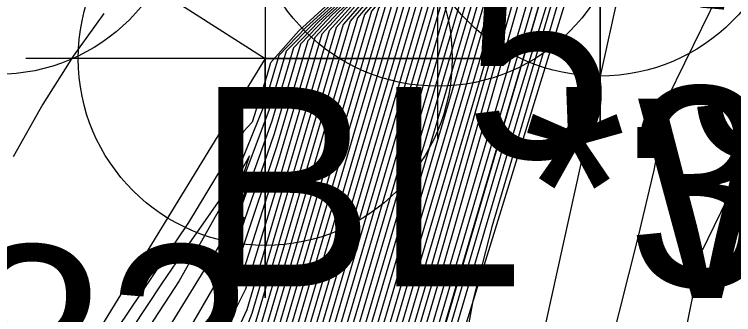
# Model space of a CAD drawing. Extents: x 2356077 to 2359823, y 225951 to 227822.
# Drawn here: x 2357548.37 to 2357557.39, y 226745.74 to 226749.51 of the extents above; entities that cross this region are included whole.
import ezdxf

# ---------------------------------------------------------------- set-up
doc = ezdxf.new("R2010")
doc.units = 0
for name, color, linetype in [('DTM Contours Major', 7, 'Continuous'), ('DTM Contours Minor', 7, 'Continuous'), ('Exist DTM Breakline Underwater', 7, 'Continuous'), ('Exist DTM Breakline Underwater Cogo Point CELL', 7, 'Continuous'), ('Exist DTM Crownline Cogo Number', 7, 'Continuous'), ('Exist DTM Drainline', 7, 'Continuous'), ('Exist Roads EOP', 7, 'Continuous'), ('Exist Roads EOP Cogo Comment', 7, 'Continuous'), ('Exist Roads EOP Cogo Elevation', 7, 'Continuous'), ('Exist Roads EOP Cogo Point CELL', 7, 'Continuous'), ('Exist Structure Major Bridge WW Cogo Comment', 7, 'Continuous'), ('Exist Structure Major Bridge WW Cogo Point CELL', 7, 'Continuous')]:
    doc.layers.add(name, color=color, linetype=linetype)

msp = doc.modelspace()

# ---------------------------------------------------------------- linework, layer by layer
at = {"layer": 'DTM Contours Major'}
for points in [[(2357557.5105, 226764.8802), (2357557.1911, 226763.8488), (2357556.9455, 226762.8682), (2357556.7065, 226762.0114), (2357556.409, 226761.0508), (2357556.0495, 226760.0258), (2357556.1609, 226757.1326), (2357556.2163, 226757.1897), (2357556.0964, 226756.2634), (2357555.5384, 226751.6576), (2357555.3794, 226751.4512), (2357555.0589, 226751.0481), (2357555.0537, 226751.0046), (2357554.483, 226750.4829), (2357554.3399, 226750.1724), (2357550.3199, 226736.5299)], [(2357557.5189, 226763.4331), (2357557.2416, 226762.3213), (2357556.3849, 226759.5547), (2357556.3178, 226759.1573), (2357556.3575, 226758.1268), (2357556.399, 226757.9312), (2357556.377, 226757.8038), (2357556.2563, 226756.8091), (2357556.124, 226755.8299), (2357555.727, 226752.5526), (2357555.6006, 226751.4463), (2357555.2858, 226751.0503), (2357554.8198, 226750.6243), (2357553.6051, 226746.3771), (2357549.213, 226731.4741)], [(2357557.6824, 226762.5596), (2357557.3439, 226761.2385), (2357556.6866, 226759.1108), (2357556.6238, 226758.8676), (2357556.5509, 226758.6713), (2357556.5523, 226758.6342), (2357556.5583, 226758.6034), (2357556.5481, 226758.5419), (2357556.1371, 226755.15), (2357555.9555, 226753.7773), (2357555.8011, 226752.5035), (2357555.6582, 226751.2603), (2357555.5019, 226751.0637), (2357555.3091, 226750.8875), (2357555.026, 226749.8973), (2357548.5065, 226727.7723)], [(2357555.407, 226760.5453), (2357555.6008, 226755.512), (2357555.62, 226755.1052), (2357555.7195, 226755.2075), (2357555.6658, 226754.6929), (2357555.3629, 226752.2056), (2357554.7241, 226751.4021), (2357554.5517, 226751.1357), (2357554.419, 226750.9766), (2357553.2532, 226749.911), (2357553.0287, 226749.6281), (2357551.3924, 226744.0751), (2357550.7243, 226741.9152), (2357550.2452, 226740.4318), (2357549.5821, 226738.5698)], [(2357555.2836, 226758.1829), (2357555.4286, 226754.4167), (2357555.4509, 226754.4246), (2357555.5769, 226754.5542), (2357555.5638, 226754.4924), (2357555.3051, 226752.3912), (2357554.5746, 226751.4724), (2357554.4147, 226751.2216), (2357554.211, 226750.9706), (2357552.8438, 226749.7208), (2357552.5844, 226749.4223), (2357551.392, 226745.3755), (2357550.9607, 226744.1618), (2357550.609, 226742.9683), (2357550.0218, 226741.5269), (2357547.2152, 226736.9721)], [(2357555.7415, 226756.9757), (2357555.786, 226755.7339), (2357555.893, 226755.844), (2357555.8078, 226755.204), (2357555.4216, 226752.0211), (2357554.6938, 226751.1055), (2357554.6281, 226750.9837), (2357553.6629, 226750.1014), (2357553.4699, 226749.8235), (2357551.3521, 226742.6366), (2357550.5974, 226740.3254), (2357549.8985, 226737.9533)], [(2357555.1191, 226756.3549), (2357555.1567, 226755.9133), (2357555.2259, 226754.115), (2357555.2934, 226753.756), (2357555.4309, 226753.8954), (2357555.4156, 226753.8233), (2357555.3145, 226752.9889), (2357555.2736, 226752.7788), (2357555.2405, 226752.5684), (2357554.8709, 226752.1008), (2357554.6778, 226751.811), (2357554.0105, 226750.9716), (2357552.4359, 226749.5321), (2357552.1404, 226749.2172), (2357551.6867, 226747.6773), (2357551.2504, 226746.3142), (2357551.1712, 226746.1779), (2357550.9707, 226745.4976), (2357550.3757, 226744.3447), (2357545.7654, 226736.8627)], [(2357555.9475, 226756.3752), (2357555.9522, 226755.7341), (2357555.4803, 226751.8395), (2357554.9019, 226751.109), (2357554.8396, 226750.9929), (2357554.0728, 226750.292), (2357553.9079, 226750.0082), (2357551.3178, 226741.2183), (2357550.4311, 226738.4516)], [(2357557.4664, 226752.6757), (2357557.0684, 226751.7977), (2357556.5648, 226751.06), (2357556.0897, 226750.3014), (2357555.9989, 226750.1163), (2357556.0068, 226749.7578), (2357555.946, 226749.7213), (2357555.9033, 226749.5849), (2357555.0351, 226745.6509), (2357554.2197, 226742.1658), (2357553.4617, 226738.4938)], [(2357553.4725, 226750.6637), (2357552.0271, 226749.3425), (2357551.69, 226748.9904), (2357551.5067, 226748.3683), (2357551.1325, 226747.4503), (2357550.5328, 226746.5899), (2357550.2176, 226746.1282), (2357548.7392, 226743.8946)]]:
    msp.add_lwpolyline(points, dxfattribs=at)
at = {"layer": 'DTM Contours Minor'}
for points in [[(2357560.4089, 226781.7867), (2357556.5584, 226769.6329), (2357555.7661, 226766.7411), (2357554.6583, 226763.2442), (2357554.7419, 226762.9505), (2357555.3372, 226762.2499), (2357555.3648, 226761.8517), (2357555.363, 226761.7328), (2357555.3706, 226761.5863), (2357555.5696, 226756.3676), (2357555.6361, 226755.1744), (2357555.7637, 226755.3057), (2357555.3818, 226752.1528), (2357555.2198, 226751.9739), (2357554.748, 226751.3805), (2357554.5965, 226751.1403), (2357554.4617, 226750.9788), (2357553.3353, 226749.9492), (2357553.1179, 226749.6706), (2357551.3813, 226743.7771), (2357550.7482, 226741.8784), (2357550.1848, 226739.9664), (2357549.5278, 226738.033)], [(2357557.6619, 226770.0679), (2357556.9485, 226767.6225), (2357556.14, 226765.0704), (2357556.1556, 226764.7553), (2357556.4495, 226764.4094), (2357556.4282, 226764.3258), (2357556.4411, 226763.9436), (2357556.439, 226763.4052), (2357556.2392, 226762.7601), (2357556.1473, 226762.1908), (2357555.7417, 226760.8812), (2357555.7975, 226759.3097), (2357555.8817, 226757.1228), (2357555.8985, 226756.1535), (2357555.99, 226756.2477), (2357555.8944, 226755.5222), (2357555.457, 226751.9118), (2357554.8268, 226751.1179), (2357554.7547, 226750.9889), (2357553.9088, 226750.2157), (2357553.7332, 226749.9361), (2357551.332, 226741.7874), (2357550.4889, 226739.1761)], [(2357557.5127, 226770.0448), (2357556.7842, 226767.5109), (2357555.9324, 226764.8224), (2357555.9525, 226764.4988), (2357556.2672, 226764.1284), (2357556.2686, 226764.0988), (2357556.2204, 226763.7078), (2357556.2856, 226763.1933), (2357556.1002, 226762.5948), (2357556.0359, 226762.1149), (2357555.6903, 226760.9987), (2357555.84, 226757.0937), (2357555.861, 226756.0136), (2357555.9577, 226756.1131), (2357555.8656, 226755.4162), (2357555.4454, 226751.9479), (2357554.7867, 226751.1191), (2357554.7124, 226750.9871), (2357553.8268, 226750.1776), (2357553.6456, 226749.8991), (2357551.3389, 226742.0712), (2357550.5238, 226739.5547), (2357549.7562, 226736.9498)], [(2357557.5949, 226765.5588), (2357557.3577, 226764.6702), (2357557.0557, 226763.695), (2357556.8295, 226762.7552), (2357556.6089, 226761.98), (2357556.0535, 226760.1864), (2357556.042, 226759.6422), (2357556.1342, 226757.246), (2357556.1291, 226757.239), (2357556.1033, 226756.9885), (2357556.1073, 226756.9276), (2357556.1478, 226756.9693), (2357556.0675, 226756.1575), (2357555.5268, 226751.6941), (2357555.2706, 226751.366), (2357555.0333, 226751.0675), (2357555.0107, 226751.002), (2357554.401, 226750.4447), (2357554.2542, 226750.142), (2357551.2886, 226740.078), (2357550.3504, 226736.9365)], [(2357557.6633, 226765.0899), (2357557.3266, 226764.0028), (2357557.0614, 226762.9817), (2357556.8055, 226762.0474), (2357556.1604, 226759.9643), (2357556.1339, 226759.482), (2357556.2141, 226757.3985), (2357556.2182, 226757.4112), (2357556.1952, 226757.23), (2357556.2157, 226757.2417), (2357556.2287, 226757.2551), (2357556.0135, 226755.4466), (2357555.55, 226751.6208), (2357555.4014, 226751.4272), (2357555.2424, 226751.2273), (2357554.9779, 226750.9172), (2357555.0969, 226751.0072), (2357554.565, 226750.521), (2357554.4251, 226750.2013), (2357550.2647, 226736.0822)], [(2357557.5979, 226764.3115), (2357557.292, 226763.2091), (2357557.0108, 226762.1433), (2357556.2703, 226759.7518), (2357556.2258, 226759.3203), (2357556.2913, 226757.6196), (2357556.3012, 226757.6296), (2357556.3114, 226757.6236), (2357556.2958, 226757.5267), (2357555.5731, 226751.5469), (2357555.4451, 226751.3789), (2357555.1022, 226750.9409), (2357555.1834, 226751.0127), (2357554.7292, 226750.5974), (2357554.5939, 226750.2535), (2357550.1695, 226735.2385)], [(2357557.4622, 226764.157), (2357556.9065, 226762.0901), (2357556.2149, 226759.8566), (2357556.1798, 226759.4013), (2357556.2529, 226757.504), (2357556.2624, 226757.5283), (2357556.249, 226757.3773), (2357556.2586, 226757.3872), (2357556.2642, 226757.3838), (2357555.5615, 226751.584), (2357555.4233, 226751.403), (2357555.2737, 226751.2149), (2357555.005, 226750.8901), (2357555.1401, 226751.0099), (2357554.6471, 226750.5592), (2357554.5098, 226750.2284), (2357550.2156, 226735.6555)], [(2357558.2122, 226763.9903), (2357557.3854, 226761.2357), (2357556.8223, 226759.4016), (2357556.6215, 226758.7632), (2357556.5701, 226758.5446), (2357556.5142, 226758.1934), (2357556.4443, 226757.6797), (2357555.6659, 226751.2549), (2357555.6453, 226751.2172), (2357555.5484, 226751.0953), (2357555.5015, 226751.0442), (2357555.4289, 226750.9425), (2357555.4101, 226750.9253), (2357555.1821, 226750.3696), (2357555.1111, 226750.1757), (2357553.8202, 226745.7714), (2357552.7998, 226742.2668), (2357551.7292, 226738.6879)], [(2357557.8477, 226763.7), (2357557.1074, 226761.0371), (2357556.574, 226759.3146), (2357556.4559, 226758.9113), (2357556.4754, 226758.4058), (2357556.4826, 226758.2689), (2357556.2217, 226756.1129), (2357556.0653, 226754.9489), (2357555.6305, 226751.3595), (2357555.5089, 226751.2006), (2357555.4337, 226751.1061), (2357555.403, 226751.0293), (2357555.14, 226750.7889), (2357555.0209, 226750.4007), (2357548.0936, 226726.8926)], [(2357557.6297, 226763.5411), (2357557.3619, 226762.447), (2357556.8931, 226760.9122), (2357556.4448, 226759.4646), (2357556.3639, 226759.0755), (2357556.3968, 226758.2191), (2357556.4234, 226758.0274), (2357556.4137, 226757.9619), (2357556.2862, 226756.9093), (2357556.1675, 226756.0565), (2357555.742, 226752.5446), (2357555.6121, 226751.4091), (2357555.329, 226751.0529), (2357554.9099, 226750.6699), (2357553.6627, 226746.3121), (2357548.9479, 226730.3116)], [(2357557.4061, 226763.322), (2357557.1207, 226762.2147), (2357556.3269, 226759.6509), (2357556.2718, 226759.2389), (2357556.3182, 226758.0351), (2357556.3403, 226757.7711), (2357556.3662, 226757.8019), (2357556.3406, 226757.6365), (2357556.326, 226757.5024), (2357556.2128, 226756.695), (2357555.5846, 226751.5097), (2357555.4669, 226751.3546), (2357555.3348, 226751.1884), (2357555.1778, 226750.9721), (2357555.2268, 226751.0155), (2357554.8112, 226750.6356), (2357554.6774, 226750.2765), (2357550.1249, 226734.8268)], [(2357557.6062, 226762.5593), (2357557.2319, 226761.1557), (2357556.6355, 226759.2294), (2357556.6126, 226759.0795), (2357556.5051, 226758.7474), (2357556.5151, 226758.4036), (2357556.2366, 226756.1028), (2357556.1161, 226755.2357), (2357555.7868, 226752.5175), (2357555.6467, 226751.2975), (2357555.4587, 226751.061), (2357555.2268, 226750.849), (2357553.8271, 226746.089), (2357548.6163, 226728.4055)], [(2357557.4479, 226762.4983), (2357556.9892, 226760.9391), (2357556.507, 226759.3818), (2357556.4099, 226758.9934), (2357556.4361, 226758.3118), (2357556.4524, 226758.1457), (2357556.2075, 226756.1611), (2357556.0384, 226754.8585), (2357555.7571, 226752.5365), (2357555.6237, 226751.3719), (2357555.3722, 226751.0556), (2357555.0001, 226750.7155), (2357553.7214, 226746.2512), (2357548.8165, 226729.6054)], [(2357557.4813, 226760.7335), (2357557.371, 226760.2056), (2357557.3602, 226758.9596), (2357557.2611, 226758.7829), (2357557.3322, 226758.3847), (2357557.0163, 226757.8912), (2357556.893, 226757.745), (2357556.7451, 226757.5945), (2357556.6118, 226757.4264), (2357556.4585, 226756.927), (2357556.3836, 226756.6617), (2357556.3108, 226756.3826), (2357556.202, 226755.5478), (2357555.6733, 226751.2008), (2357555.5732, 226751.0748), (2357555.5884, 226751.0691), (2357555.4509, 226750.9434), (2357554.5526, 226748.0201), (2357551.4258, 226737.4088)], [(2357555.3843, 226760.0221), (2357555.5754, 226755.0577), (2357555.5883, 226754.9712), (2357555.6966, 226755.0826), (2357555.3527, 226752.2444), (2357554.6979, 226751.4209), (2357554.377, 226750.9751), (2357553.1712, 226749.8728), (2357552.9396, 226749.5861), (2357551.3959, 226744.3474), (2357550.728, 226742.2681), (2357550.3165, 226740.9342), (2357549.6651, 226739.1531)], [(2357555.3596, 226759.5512), (2357555.5394, 226754.8793), (2357555.5541, 226754.8347), (2357555.6663, 226754.9501), (2357555.3408, 226752.2811), (2357554.6659, 226751.4322), (2357554.4906, 226751.17), (2357554.335, 226750.9735), (2357553.0893, 226749.8348), (2357552.8508, 226749.545), (2357551.3987, 226744.6172), (2357550.7929, 226742.8112), (2357550.3907, 226741.4463), (2357549.7609, 226739.7573), (2357548.4755, 226737.6714)], [(2357551.1248, 226759.2092), (2357553.9838, 226756.2001), (2357554.6409, 226755.4416), (2357555.0495, 226754.8213), (2357555.0804, 226754.5532), (2357555.1213, 226753.4915), (2357555.2141, 226753.2732), (2357555.2739, 226753.3348), (2357555.3044, 226753.3569), (2357555.3174, 226753.4097), (2357555.2399, 226752.7698), (2357555.2202, 226752.6483), (2357553.8794, 226750.962), (2357552.1913, 226749.419), (2357551.8724, 226749.0889), (2357551.6006, 226748.1664), (2357551.1915, 226747.023), (2357551.2869, 226747.3516), (2357551.1846, 226747.0046), (2357544.1119, 226735.5254)], [(2357555.3345, 226759.0896), (2357555.5031, 226754.7105), (2357555.5211, 226754.6995), (2357555.6392, 226754.8209), (2357555.6017, 226754.5605), (2357555.3293, 226752.3183), (2357554.6362, 226751.4465), (2357554.4712, 226751.1905), (2357554.2938, 226750.9726), (2357553.0074, 226749.7967), (2357552.7619, 226749.5039), (2357551.3982, 226744.8759), (2357550.8645, 226743.3146), (2357550.4638, 226741.9549), (2357549.8512, 226740.3526), (2357547.1965, 226736.0444)], [(2357555.3091, 226758.6355), (2357555.4659, 226754.562), (2357555.4862, 226754.5622), (2357555.6086, 226754.6881), (2357555.5991, 226754.6674), (2357555.3173, 226752.3549), (2357554.6054, 226751.4594), (2357554.444, 226751.2069), (2357554.2523, 226750.9715), (2357552.9255, 226749.7587), (2357552.6732, 226749.4631), (2357551.3963, 226745.1297), (2357550.9155, 226743.7481), (2357550.5366, 226742.4621), (2357549.9383, 226740.9427), (2357547.2108, 226736.5163)], [(2357555.2583, 226757.7269), (2357555.3917, 226754.2626), (2357555.5294, 226754.404), (2357555.5513, 226754.4143), (2357555.4978, 226753.997), (2357555.4197, 226753.4557), (2357555.2932, 226752.4279), (2357554.5495, 226751.4926), (2357554.3799, 226751.2295), (2357554.1708, 226750.9707), (2357552.762, 226749.6829), (2357552.4957, 226749.3814), (2357551.3787, 226745.5907), (2357551.005, 226744.5725), (2357550.6815, 226743.4748), (2357550.1036, 226742.1084), (2357547.2236, 226737.4345)], [(2357555.2329, 226757.2725), (2357555.3305, 226754.7379), (2357555.3599, 226754.1283), (2357555.5141, 226754.287), (2357555.5152, 226754.2492), (2357555.447, 226753.6858), (2357555.4177, 226753.5674), (2357555.2811, 226752.4644), (2357554.5389, 226751.5309), (2357554.3427, 226751.2344), (2357554.1309, 226750.971), (2357552.6804, 226749.6451), (2357552.4069, 226749.3405), (2357551.3509, 226745.7567), (2357551.0478, 226744.9782), (2357550.754, 226743.9811), (2357550.1819, 226742.684), (2357547.2328, 226737.8981)], [(2357552.3469, 226756.8731), (2357553.2215, 226756.0578), (2357553.7741, 226755.609), (2357554.2706, 226755.1568), (2357554.6937, 226754.7182), (2357555.0263, 226754.31), (2357555.0546, 226754.1112), (2357555.0859, 226753.2968), (2357555.0738, 226753.0762), (2357555.2788, 226753.2871), (2357555.2731, 226753.1768), (2357555.2195, 226752.7343), (2357555.2027, 226752.6779), (2357553.8464, 226750.9719), (2357552.1098, 226749.3813), (2357551.7823, 226749.0433), (2357551.5636, 226748.3011), (2357551.1656, 226747.2441), (2357551.3228, 226747.734), (2357550.4397, 226746.1654), (2357550.0534, 226745.5788), (2357548.8091, 226743.597), (2357544.0236, 226735.8308)], [(2357555.2075, 226756.8189), (2357555.2957, 226754.5295), (2357555.3307, 226753.997), (2357555.4754, 226754.1458), (2357555.4872, 226754.13), (2357555.3906, 226753.3528), (2357555.3401, 226753.0627), (2357555.2687, 226752.5005), (2357554.6859, 226751.7675), (2357554.5442, 226751.5634), (2357554.3043, 226751.2378), (2357554.0912, 226750.9715), (2357552.5988, 226749.6074), (2357552.3181, 226749.2996), (2357551.2874, 226745.8017), (2357551.0897, 226745.3806), (2357550.8264, 226744.4871), (2357550.2552, 226743.2517), (2357547.2427, 226738.3628)], [(2357555.6879, 226756.879), (2357555.7485, 226755.594), (2357555.8607, 226755.7094), (2357555.7789, 226755.0979), (2357555.4096, 226752.0576), (2357554.6377, 226751.0834), (2357554.5861, 226750.9821), (2357553.5809, 226750.0633), (2357553.3818, 226749.785), (2357551.3583, 226742.9179), (2357550.6353, 226740.7142), (2357549.9699, 226738.4562)], [(2357556.1028, 226756.8217), (2357556.0387, 226756.0517), (2357555.5152, 226751.7306), (2357555.1473, 226751.2626), (2357555.0036, 226751.0819), (2357554.9678, 226750.9996), (2357554.3189, 226750.4065), (2357554.1681, 226750.1102), (2357551.2959, 226740.363), (2357550.3691, 226737.3156)], [(2357555.6427, 226756.6956), (2357555.7111, 226755.4541), (2357555.8284, 226755.5748), (2357555.75, 226754.9917), (2357555.3975, 226752.0941), (2357554.8212, 226751.3691), (2357554.6083, 226751.0827), (2357554.5441, 226750.9805), (2357553.499, 226750.0252), (2357553.2936, 226749.7462), (2357551.3641, 226743.1979), (2357550.6736, 226741.1045), (2357550.0415, 226738.9597)], [(2357556.0515, 226756.6676), (2357556.0099, 226755.9458), (2357555.5036, 226751.767), (2357554.9714, 226751.0931), (2357554.9249, 226750.9973), (2357554.2369, 226750.3683), (2357554.0816, 226750.0772), (2357551.3032, 226740.6481), (2357550.389, 226737.6948)], [(2357557.3965, 226756.6537), (2357556.8228, 226756.0697), (2357556.5835, 226755.7369), (2357556.4148, 226755.3491), (2357556.2549, 226754.9619), (2357556.1075, 226754.5718), (2357556.0315, 226754.0085), (2357555.7549, 226751.7252), (2357555.6799, 226751.1574), (2357555.6131, 226751.0733), (2357555.4564, 226750.935), (2357555.4944, 226750.9422), (2357555.4992, 226750.9321), (2357555.4713, 226750.8775), (2357552.9064, 226742.1731), (2357552.4102, 226740.3642), (2357551.9106, 226738.0037)], [(2357554.1428, 226756.5683), (2357554.6981, 226755.9049), (2357555.0727, 226755.3325), (2357555.1058, 226755.0073), (2357555.1561, 226753.7002), (2357555.3492, 226753.5519), (2357555.3398, 226753.5115), (2357555.3086, 226753.4717), (2357555.3397, 226753.5057), (2357555.3501, 226753.5474), (2357555.2538, 226752.7524), (2357555.2224, 226752.5994), (2357553.9246, 226750.967), (2357552.273, 226749.4569), (2357551.9621, 226749.1329), (2357551.6307, 226748.0083), (2357551.2114, 226746.799), (2357551.2497, 226746.965), (2357551.1139, 226746.5044), (2357550.4098, 226745.2974), (2357544.2117, 226735.2386)], [(2357555.6072, 226756.5048), (2357555.6736, 226755.3143), (2357555.7961, 226755.4402), (2357555.3933, 226752.1156), (2357555.2376, 226751.9446), (2357554.7867, 226751.3775), (2357554.5784, 226751.0758), (2357554.5022, 226750.9791), (2357553.417, 226749.9871), (2357553.2053, 226749.7069), (2357551.3695, 226743.4766), (2357550.7123, 226741.4964), (2357550.1134, 226739.4638), (2357549.4339, 226737.4319)], [(2357555.981, 226756.4907), (2357555.981, 226755.8399), (2357555.492, 226751.8033), (2357554.9374, 226751.1019), (2357554.8822, 226750.995), (2357554.1549, 226750.3302), (2357553.9949, 226750.0431), (2357551.3105, 226740.9333), (2357550.4098, 226738.0736)], [(2357554.7442, 226756.3806), (2357555.0959, 226755.8437), (2357555.1312, 226755.4606), (2357555.191, 226753.9076), (2357555.3428, 226753.7055), (2357555.391, 226753.7277), (2357555.3829, 226753.6857), (2357555.2942, 226752.9537), (2357555.2617, 226752.7215), (2357555.2011, 226752.5704), (2357555.0382, 226752.316), (2357553.9684, 226750.9703), (2357552.3545, 226749.4945), (2357552.0514, 226749.1755), (2357551.6593, 226747.8447), (2357551.231, 226746.561), (2357551.2109, 226746.5732), (2357551.0425, 226746.0017), (2357550.4117, 226744.8517), (2357544.3087, 226734.9454)], [(2357555.1821, 226756.3658), (2357555.2608, 226754.3219), (2357555.3065, 226753.8708), (2357555.4458, 226754.0141), (2357555.4542, 226753.9914), (2357555.4484, 226753.9621), (2357555.3628, 226753.2556), (2357555.3301, 226753.1003), (2357555.2557, 226752.5358), (2357554.7049, 226751.843), (2357554.4973, 226751.5322), (2357554.0512, 226750.9718), (2357552.5173, 226749.5697), (2357552.2293, 226749.2585), (2357551.7133, 226747.5075), (2357551.2691, 226746.0607), (2357551.1308, 226745.7805), (2357550.8986, 226744.9927), (2357550.3212, 226743.8076), (2357545.7961, 226736.4639)], [(2357555.7848, 226756.3445), (2357555.7964, 226756.1844), (2357555.8472, 226755.9468), (2357555.8539, 226755.9537), (2357555.8098, 226755.8894), (2357555.8367, 226755.3101), (2357555.4336, 226751.9844), (2357554.7435, 226751.1164), (2357554.6702, 226750.9853), (2357553.7448, 226750.1395), (2357553.5578, 226749.8615), (2357551.3457, 226742.3543), (2357550.5602, 226739.9386), (2357549.8272, 226737.4512)], [(2357555.9228, 226756.3247), (2357555.9135, 226756.2567), (2357555.9233, 226755.6281), (2357555.4687, 226751.8757), (2357554.8651, 226751.1143), (2357554.7971, 226750.9909), (2357553.9908, 226750.2539), (2357553.8206, 226749.9725), (2357551.325, 226741.503), (2357550.4569, 226738.8071)], [(2357557.808, 226755.4688), (2357557.3539, 226755.0066), (2357556.9105, 226754.5347), (2357556.1178, 226753.1607), (2357555.9041, 226752.761), (2357555.8632, 226752.4871), (2357555.7302, 226751.3888), (2357555.6885, 226751.1166), (2357555.6477, 226751.0674), (2357555.5613, 226750.9932), (2357555.5792, 226750.9975), (2357555.5824, 226750.9942), (2357554.3594, 226746.8437), (2357554.1225, 226745.9149), (2357553.6581, 226743.3706), (2357552.578, 226737.2319)], [(2357553.6158, 226750.8315), (2357551.9401, 226749.2998), (2357551.5863, 226748.8989), (2357551.5343, 226748.7225), (2357551.3561, 226748.1564), (2357551.2456, 226748.0397), (2357550.5558, 226746.8985), (2357548.9217, 226744.4701)], [(2357557.4139, 226750.203), (2357556.56, 226748.4611), (2357556.3901, 226747.5547), (2357556.195, 226746.7274), (2357555.4638, 226743.8262), (2357554.7692, 226740.7622), (2357554.1061, 226737.5468)], [(2357549.4963, 226749.5193), (2357549.1097, 226748.9822), (2357548.7325, 226748.3815), (2357548.358, 226747.7227)], [(2357557.8679, 226748.3375), (2357556.9857, 226746.5296), (2357556.7311, 226745.2697), (2357556.0671, 226742.5177), (2357555.4271, 226739.7677), (2357554.8111, 226736.9018)]]:
    msp.add_lwpolyline(points, dxfattribs=at)
at = {"layer": 'Exist DTM Breakline Underwater'}
msp.add_lwpolyline([(2357547.102, 226723.157), (2357555.715, 226751.077), (2357556.564, 226758.637)], dxfattribs=at)
at = {"layer": 'Exist DTM Breakline Underwater Cogo Point CELL'}
msp.add_lwpolyline([(2357555.715, 226754.077), (2357555.715, 226748.077), (2357555.715, 226751.077), (2357558.715, 226751.077), (2357552.715, 226751.077)], dxfattribs=at)
msp.add_circle((2357555.715, 226751.077), 2.344, dxfattribs=at)
at = {"layer": 'Exist DTM Drainline'}
msp.add_spline([(2357699.586, 226858.192), (2357670.366, 226820.782), (2357623.327, 226796.892), (2357587.218, 226772.268), (2357568.803, 226744.252), (2357555.19, 226717.62), (2357555.017, 226695.126), (2357553.473, 226672.759), (2357563.697, 226642.736), (2357576.526, 226627.993), (2357663.798, 226499.169), (2357732.721, 226415.647), (2357803.211, 226342.215), (2357874.586, 226264.309)], degree=3, dxfattribs=at)
at = {"layer": 'Exist Roads EOP'}
msp.add_lwpolyline([(2357548.158, 226751.0972), (2357551.5182, 226748.9547), (2357539.9317, 226730.0438), (2357536.7321, 226732.5879), (2357457.0936, 226780.9175), (2357368.5746, 226834.9714), (2357285.9501, 226885.1121), (2357202.5597, 226936.4623), (2357119.7435, 226986.7181), (2357040.0471, 227034.8379), (2356959.5499, 227083.9928), (2356876.7704, 227134.3881), (2356794.3299, 227184.1482), (2356716.5287, 227232.4383), (2356632.1699, 227283.4485), (2356547.5885, 227334.7995), (2356465.1604, 227384.8047), (2356376.5279, 227438.7982), (2356293.9079, 227488.9133), (2356217.8428, 227535.5662)], dxfattribs=at)
at = {"layer": 'Exist Roads EOP Cogo Point CELL'}
msp.add_lwpolyline([(2357551.5182, 226751.9547), (2357551.5182, 226745.9547), (2357551.5182, 226748.9547), (2357554.5182, 226748.9547), (2357548.5182, 226748.9547)], dxfattribs=at)
for centre in [(2357548.158, 226751.0972), (2357551.5182, 226748.9547)]:
    msp.add_circle(centre, 2.344, dxfattribs=at)
at = {"layer": 'Exist Structure Major Bridge WW Cogo Point CELL'}
msp.add_lwpolyline([(2357550.6769, 226750.95), (2357556.6769, 226750.95), (2357553.6769, 226750.95), (2357553.6769, 226753.95), (2357553.6769, 226747.95)], dxfattribs=at)
msp.add_circle((2357553.6769, 226750.95), 2.344, dxfattribs=at)

# ---------------------------------------------------------------- texts
at = {"layer": 'Exist DTM Crownline Cogo Number'}
msp.add_text('D83', height=2.5, dxfattribs=at).set_placement((2357545.2563, 226744.1091))
at = {"layer": 'Exist Roads EOP Cogo Comment'}
msp.add_text('BL*30012', height=2.5, dxfattribs=at).set_placement((2357550.658, 226746.0972))
at = {"layer": 'Exist Roads EOP Cogo Elevation'}
msp.add_text('5.32', height=2.5, dxfattribs=at).set_placement((2357554.0182, 226747.7047))
at = {"layer": 'Exist Structure Major Bridge WW Cogo Comment'}
msp.add_text('WD EL*3119', height=2.5, dxfattribs=at).set_placement((2357556.1769, 226745.95))

doc.saveas('drawing.dxf')
